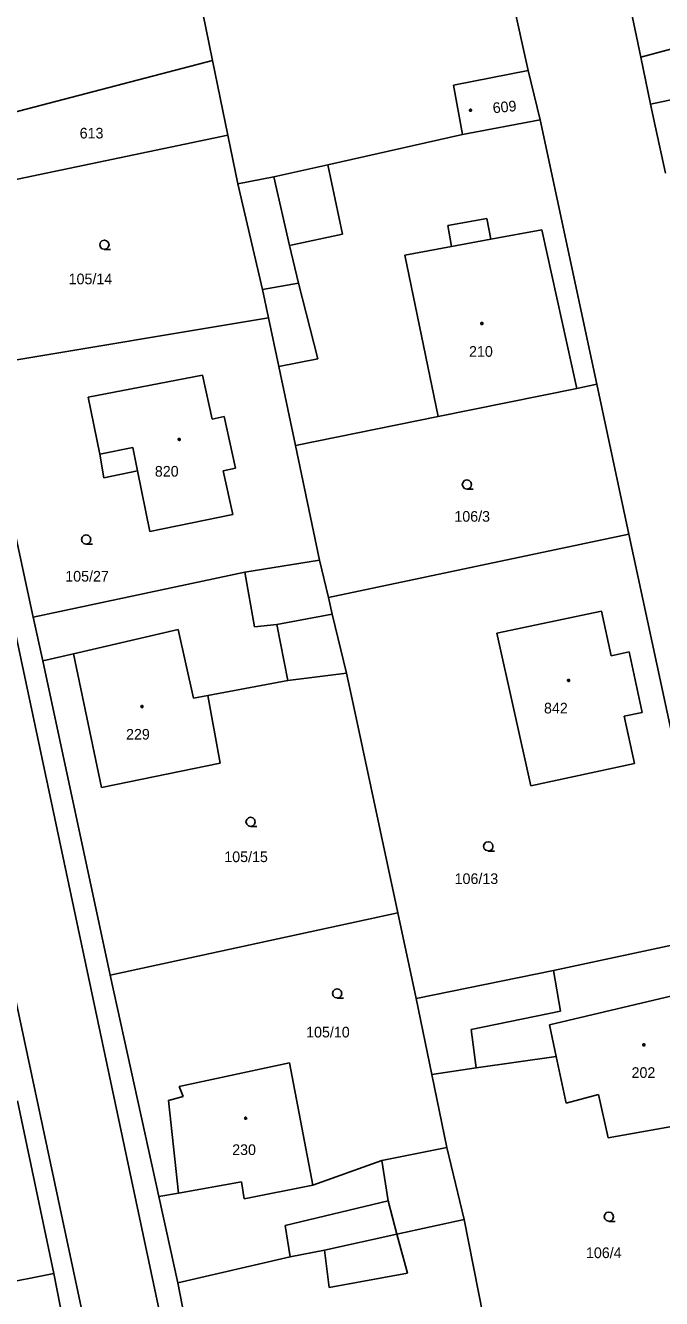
# Model space of a CAD drawing. Extents: x -757994 to -755874, y -1047691 to -1046119.
# Drawn here: x -756687.3 to -756636.5, y -1047019.6 to -1046918 of the extents above; entities that cross this region are included whole.
import ezdxf

# ---------------------------------------------------------------- set-up
doc = ezdxf.new("R2010")
doc.units = 0
doc.layers.add('katastrální mapa', color=7, linetype='Continuous')

msp = doc.modelspace()

# ---------------------------------------------------------------- linework, layer by layer
at = {"layer": 'katastrální mapa'}
for p, q in [((-756646.95, -1046878.79), (-756638.18, -1046920.5)), ((-756653.57, -1046892.67), (-756647.16, -1046921.56)), ((-756701.95, -1046901.14), (-756668.39, -1047059.3)), ((-756707.71, -1046903.74), (-756665.23, -1047102.74)), ((-756675.68, -1046904.52), (-756672.34, -1046920.77)), ((-756630.78, -1046918.54), (-756638.18, -1046920.5)), ((-756691.94, -1046925.89), (-756672.34, -1046920.77)), ((-756672.34, -1046920.77), (-756671.12, -1046926.73)), ((-756638.18, -1046920.5), (-756637.39, -1046924.25)), ((-756647.16, -1046921.56), (-756653.13, -1046922.75)), ((-756647.16, -1046921.56), (-756646.2, -1046925.51)), ((-756653.13, -1046922.75), (-756652.41, -1046926.68)), ((-756637.39, -1046924.25), (-756637.02, -1046926)), ((-756652.41, -1046926.68), (-756646.2, -1046925.51)), ((-756646.2, -1046925.51), (-756641.68, -1046946.63)), ((-756637.02, -1046926), (-756636.2, -1046929.77)), ((-756671.12, -1046926.73), (-756690.98, -1046930.9)), ((-756671.12, -1046926.73), (-756670.32, -1046930.62)), ((-756663.16, -1046929.1), (-756652.41, -1046926.68)), ((-756667.45, -1046930.07), (-756663.16, -1046929.1)), ((-756661.99, -1046934.64), (-756663.16, -1046929.1)), ((-756670.32, -1046930.62), (-756667.45, -1046930.07)), ((-756667.45, -1046930.07), (-756666.2, -1046935.54)), ((-756668.36, -1046939.07), (-756670.32, -1046930.62)), ((-756653.58, -1046933.96), (-756650.45, -1046933.38)), ((-756653.27, -1046935.63), (-756653.58, -1046933.96)), ((-756650.45, -1046933.38), (-756650.14, -1046935.05)), ((-756666.2, -1046935.54), (-756661.99, -1046934.64)), ((-756650.14, -1046935.05), (-756653.27, -1046935.63)), ((-756646.06, -1046934.29), (-756650.14, -1046935.05)), ((-756643.29, -1046946.96), (-756646.06, -1046934.29)), ((-756666.2, -1046935.54), (-756665.5, -1046938.56)), ((-756653.27, -1046935.63), (-756657.01, -1046936.33)), ((-756657.01, -1046936.33), (-756654.33, -1046949.2)), ((-756668.36, -1046939.07), (-756665.5, -1046938.56)), ((-756667.88, -1046941.33), (-756668.36, -1046939.07)), ((-756665.5, -1046938.56), (-756663.94, -1046944.59)), ((-756690.99, -1046945.19), (-756667.88, -1046941.33)), ((-756667.06, -1046945.2), (-756667.88, -1046941.33)), ((-756690.99, -1046945.19), (-756686.65, -1046965.22)), ((-756663.94, -1046944.59), (-756667.06, -1046945.2)), ((-756665.73, -1046951.51), (-756667.06, -1046945.2)), ((-756682.27, -1046947.66), (-756673.15, -1046945.91)), ((-756673.15, -1046945.91), (-756672.39, -1046949.41)), ((-756643.29, -1046946.96), (-756654.33, -1046949.2)), ((-756641.68, -1046946.63), (-756643.29, -1046946.96)), ((-756641.68, -1046946.63), (-756639.12, -1046958.59)), ((-756681.34, -1046952.21), (-756682.27, -1046947.66)), ((-756672.39, -1046949.41), (-756671.42, -1046949.2)), ((-756671.42, -1046949.2), (-756670.52, -1046953.32)), ((-756654.33, -1046949.2), (-756665.73, -1046951.51)), ((-756678.71, -1046951.67), (-756681.34, -1046952.21)), ((-756681.03, -1046954.1), (-756681.34, -1046952.21)), ((-756678.33, -1046953.54), (-756678.71, -1046951.67)), ((-756665.73, -1046951.51), (-756663.81, -1046960.66)), ((-756670.52, -1046953.32), (-756671.49, -1046953.53)), ((-756678.33, -1046953.54), (-756681.03, -1046954.1)), ((-756677.34, -1046958.38), (-756678.33, -1046953.54)), ((-756671.49, -1046953.53), (-756670.72, -1046957.03)), ((-756670.72, -1046957.03), (-756677.34, -1046958.38)), ((-756663.1, -1046963.65), (-756639.12, -1046958.59)), ((-756639.12, -1046958.59), (-756632.25, -1046990.67)), ((-756669.76, -1046961.62), (-756686.65, -1046965.22)), ((-756663.81, -1046960.66), (-756669.76, -1046961.62)), ((-756668.99, -1046965.99), (-756669.76, -1046961.62)), ((-756663.1, -1046963.65), (-756663.81, -1046960.66)), ((-756662.79, -1046964.97), (-756663.1, -1046963.65)), ((-756686.65, -1046965.22), (-756685.9, -1046968.71)), ((-756662.79, -1046964.97), (-756667.21, -1046965.82)), ((-756661.65, -1046969.69), (-756662.79, -1046964.97)), ((-756649.65, -1046966.51), (-756641.32, -1046964.73)), ((-756641.32, -1046964.73), (-756640.55, -1046968.31)), ((-756675.1, -1046966.22), (-756683.43, -1046968.14)), ((-756673.87, -1046971.7), (-756675.1, -1046966.22)), ((-756667.21, -1046965.82), (-756668.99, -1046965.99)), ((-756667.21, -1046965.82), (-756666.34, -1046970.29)), ((-756646.95, -1046978.68), (-756649.65, -1046966.51)), ((-756683.43, -1046968.14), (-756685.9, -1046968.71)), ((-756685.9, -1046968.71), (-756680.53, -1046993.8)), ((-756681.2, -1046978.82), (-756683.43, -1046968.14)), ((-756640.55, -1046968.31), (-756639.09, -1046967.99)), ((-756639.09, -1046967.99), (-756638.06, -1046972.83)), ((-756661.65, -1046969.69), (-756666.34, -1046970.29)), ((-756661.13, -1046972.14), (-756661.65, -1046969.69)), ((-756666.34, -1046970.29), (-756672.73, -1046971.49)), ((-756672.73, -1046971.49), (-756673.87, -1046971.7)), ((-756672.73, -1046971.49), (-756671.74, -1046976.88)), ((-756657.55, -1046988.82), (-756661.13, -1046972.14)), ((-756638.06, -1046972.83), (-756639.5, -1046973.14)), ((-756639.5, -1046973.14), (-756638.67, -1046976.9)), ((-756671.74, -1046976.88), (-756681.2, -1046978.82)), ((-756638.67, -1046976.9), (-756646.95, -1046978.68)), ((-756657.55, -1046988.82), (-756680.53, -1046993.8)), ((-756656.09, -1046995.68), (-756657.55, -1046988.82)), ((-756632.25, -1046990.67), (-756645.13, -1046993.44)), ((-756680.53, -1046993.8), (-756676.64, -1047011.49)), ((-756645.13, -1046993.44), (-756656.09, -1046995.68)), ((-756644.57, -1046996.67), (-756645.13, -1046993.44)), ((-756633.18, -1046994.87), (-756645.47, -1046997.78)), ((-756656.09, -1046995.68), (-756654.86, -1047001.73)), ((-756651.71, -1046998.16), (-756644.57, -1046996.67)), ((-756651.3, -1047001.22), (-756651.71, -1046998.16)), ((-756645.47, -1046997.78), (-756644.92, -1047000.31)), ((-756666.2, -1047000.81), (-756675.02, -1047002.69)), ((-756664.35, -1047010.59), (-756666.2, -1047000.81)), ((-756654.86, -1047001.73), (-756651.3, -1047001.22)), ((-756651.3, -1047001.22), (-756644.92, -1047000.31)), ((-756644.92, -1047000.31), (-756644.12, -1047004.02)), ((-756654.86, -1047001.73), (-756653.66, -1047007.56)), ((-756675.02, -1047002.69), (-756674.68, -1047003.5)), ((-756687.9, -1047003.85), (-756685, -1047017.62)), ((-756674.68, -1047003.5), (-756675.85, -1047003.82)), ((-756675.85, -1047003.82), (-756675.06, -1047011.21)), ((-756644.12, -1047004.02), (-756641.54, -1047003.33)), ((-756641.54, -1047003.33), (-756640.79, -1047006.79)), ((-756640.79, -1047006.79), (-756631.01, -1047005.06)), ((-756653.66, -1047007.56), (-756658.85, -1047008.62)), ((-756653.66, -1047007.56), (-756652.26, -1047013.32)), ((-756658.85, -1047008.62), (-756664.35, -1047010.59)), ((-756658.85, -1047008.62), (-756658.34, -1047011.83)), ((-756670.03, -1047010.31), (-756675.06, -1047011.21)), ((-756669.83, -1047011.68), (-756670.03, -1047010.31)), ((-756675.06, -1047011.21), (-756676.64, -1047011.49)), ((-756664.35, -1047010.59), (-756669.83, -1047011.68)), ((-756676.64, -1047011.49), (-756675.13, -1047018.38)), ((-756658.34, -1047011.83), (-756666.56, -1047013.81)), ((-756658.34, -1047011.83), (-756657.65, -1047014.49)), ((-756652.26, -1047013.32), (-756657.65, -1047014.49)), ((-756652.26, -1047013.32), (-756650.75, -1047021)), ((-756666.56, -1047013.81), (-756666.15, -1047016.3)), ((-756657.65, -1047014.49), (-756663.41, -1047015.78)), ((-756656.78, -1047017.6), (-756657.65, -1047014.49)), ((-756666.15, -1047016.3), (-756675.13, -1047018.38)), ((-756663.41, -1047015.78), (-756666.15, -1047016.3)), ((-756663.41, -1047015.78), (-756663.05, -1047018.75)), ((-756690.59, -1047018.75), (-756685, -1047017.62)), ((-756685, -1047017.62), (-756684.26, -1047021.44)), ((-756675.13, -1047018.38), (-756673.7, -1047025.49)), ((-756663.05, -1047018.75), (-756656.78, -1047017.6))]:
    msp.add_line(p, q, dxfattribs=at)
for points in [[(-756637.39, -1046924.25), (-756631.48, -1046923), (-756631.78, -1046921.59), (-756623.84, -1046919.9), (-756623.55, -1046921.3), (-756618.35, -1046920.21), (-756616.9, -1046927.12)], [(-756680.98, -1046935.85), (-756681.17, -1046935.8), (-756681.3, -1046935.67), (-756681.35, -1046935.48), (-756681.3, -1046935.29), (-756681.17, -1046935.16), (-756680.98, -1046935.11), (-756680.8, -1046935.16), (-756680.67, -1046935.29), (-756680.61, -1046935.49), (-756680.67, -1046935.68), (-756680.8, -1046935.81), (-756680.99, -1046935.86), (-756680.49, -1046935.86)], [(-756652.04, -1046955), (-756652.23, -1046954.95), (-756652.36, -1046954.82), (-756652.42, -1046954.63), (-756652.36, -1046954.45), (-756652.23, -1046954.31), (-756652.05, -1046954.26), (-756651.86, -1046954.31), (-756651.73, -1046954.45), (-756651.68, -1046954.64), (-756651.73, -1046954.83), (-756651.86, -1046954.96), (-756652.05, -1046955.01), (-756651.55, -1046955.01)], [(-756682.42, -1046959.39), (-756682.61, -1046959.34), (-756682.75, -1046959.21), (-756682.8, -1046959.02), (-756682.75, -1046958.84), (-756682.61, -1046958.7), (-756682.43, -1046958.65), (-756682.24, -1046958.7), (-756682.1, -1046958.84), (-756682.06, -1046959.03), (-756682.1, -1046959.22), (-756682.24, -1046959.35), (-756682.43, -1046959.4), (-756681.93, -1046959.4)], [(-756669.3, -1046981.93), (-756669.49, -1046981.88), (-756669.62, -1046981.75), (-756669.68, -1046981.56), (-756669.62, -1046981.38), (-756669.49, -1046981.24), (-756669.31, -1046981.19), (-756669.12, -1046981.24), (-756668.99, -1046981.38), (-756668.94, -1046981.57), (-756668.99, -1046981.76), (-756669.12, -1046981.89), (-756669.31, -1046981.94), (-756668.81, -1046981.94)], [(-756650.34, -1046983.89), (-756650.53, -1046983.84), (-756650.67, -1046983.71), (-756650.72, -1046983.52), (-756650.67, -1046983.34), (-756650.53, -1046983.2), (-756650.35, -1046983.15), (-756650.16, -1046983.2), (-756650.02, -1046983.34), (-756649.98, -1046983.53), (-756650.02, -1046983.72), (-756650.16, -1046983.85), (-756650.35, -1046983.9), (-756649.85, -1046983.9)], [(-756662.4, -1046995.63), (-756662.59, -1046995.58), (-756662.73, -1046995.45), (-756662.78, -1046995.26), (-756662.73, -1046995.08), (-756662.59, -1046994.94), (-756662.41, -1046994.89), (-756662.22, -1046994.94), (-756662.09, -1046995.08), (-756662.04, -1046995.27), (-756662.09, -1046995.46), (-756662.22, -1046995.59), (-756662.41, -1046995.64), (-756661.91, -1046995.64)], [(-756640.72, -1047013.46), (-756640.91, -1047013.41), (-756641.04, -1047013.27), (-756641.1, -1047013.09), (-756641.04, -1047012.91), (-756640.91, -1047012.77), (-756640.73, -1047012.72), (-756640.54, -1047012.77), (-756640.41, -1047012.91), (-756640.35, -1047013.1), (-756640.41, -1047013.28), (-756640.54, -1047013.42), (-756640.73, -1047013.47), (-756640.23, -1047013.47)]]:
    msp.add_lwpolyline(points, dxfattribs=at)
for points in [[(-756651.76, -1046924.67), (-756651.71, -1046924.68), (-756651.69, -1046924.72), (-756651.68, -1046924.75), (-756651.69, -1046924.79), (-756651.73, -1046924.83), (-756651.76, -1046924.84), (-756651.8, -1046924.82), (-756651.84, -1046924.79), (-756651.85, -1046924.75), (-756651.84, -1046924.71), (-756651.79, -1046924.67)], [(-756650.85, -1046941.69), (-756650.8, -1046941.7), (-756650.77, -1046941.74), (-756650.76, -1046941.77), (-756650.77, -1046941.82), (-756650.82, -1046941.85), (-756650.85, -1046941.86), (-756650.9, -1046941.84), (-756650.93, -1046941.81), (-756650.94, -1046941.77), (-756650.93, -1046941.73), (-756650.89, -1046941.69)], [(-756675.01, -1046950.95), (-756674.96, -1046950.96), (-756674.94, -1046951), (-756674.93, -1046951.03), (-756674.94, -1046951.08), (-756674.98, -1046951.11), (-756675.01, -1046951.12), (-756675.05, -1046951.1), (-756675.09, -1046951.07), (-756675.1, -1046951.03), (-756675.09, -1046950.99), (-756675.04, -1046950.95)], [(-756643.93, -1046970.19), (-756643.88, -1046970.2), (-756643.85, -1046970.24), (-756643.85, -1046970.27), (-756643.85, -1046970.32), (-756643.9, -1046970.35), (-756643.93, -1046970.36), (-756643.98, -1046970.34), (-756644.01, -1046970.31), (-756644.02, -1046970.27), (-756644.01, -1046970.23), (-756643.97, -1046970.19)], [(-756677.98, -1046972.27), (-756677.93, -1046972.28), (-756677.91, -1046972.33), (-756677.9, -1046972.36), (-756677.91, -1046972.41), (-756677.95, -1046972.44), (-756677.98, -1046972.45), (-756678.02, -1046972.43), (-756678.05, -1046972.4), (-756678.07, -1046972.36), (-756678.05, -1046972.32), (-756678.01, -1046972.28)], [(-756637.94, -1046999.28), (-756637.89, -1046999.29), (-756637.86, -1046999.34), (-756637.85, -1046999.37), (-756637.86, -1046999.42), (-756637.91, -1046999.45), (-756637.94, -1046999.46), (-756637.98, -1046999.44), (-756638.01, -1046999.41), (-756638.02, -1046999.37), (-756638.01, -1046999.33), (-756637.97, -1046999.29)], [(-756669.71, -1047005.16), (-756669.66, -1047005.17), (-756669.64, -1047005.21), (-756669.62, -1047005.24), (-756669.64, -1047005.28), (-756669.68, -1047005.32), (-756669.71, -1047005.33), (-756669.75, -1047005.31), (-756669.78, -1047005.28), (-756669.79, -1047005.24), (-756669.78, -1047005.2), (-756669.74, -1047005.16)]]:
    msp.add_lwpolyline(points, close=True, dxfattribs=at)

# ---------------------------------------------------------------- texts
msp.add_text('609', height=0.85, rotation=5.5577, dxfattribs=at).set_placement((-756649.95, -1046924.99))
for s, p in [('613', (-756682.95, -1046927)), ('105/14', (-756683.83, -1046938.64)), ('210', (-756651.88, -1046944.43)), ('820', (-756676.95, -1046954)), ('106/3', (-756653.05, -1046957.6)), ('105/27', (-756684.1, -1046962.38)), ('842', (-756645.9, -1046972.91)), ('229', (-756679.25, -1046975)), ('105/15', (-756671.41, -1046984.78)), ('106/13', (-756653.03, -1046986.53)), ('105/10', (-756664.88, -1046998.78)), ('202', (-756638.91, -1047002.01)), ('230', (-756670.78, -1047008.17)), ('106/4', (-756642.55, -1047016.4))]:
    msp.add_text(s, height=0.85, dxfattribs=at).set_placement(p)

doc.saveas('drawing.dxf')
